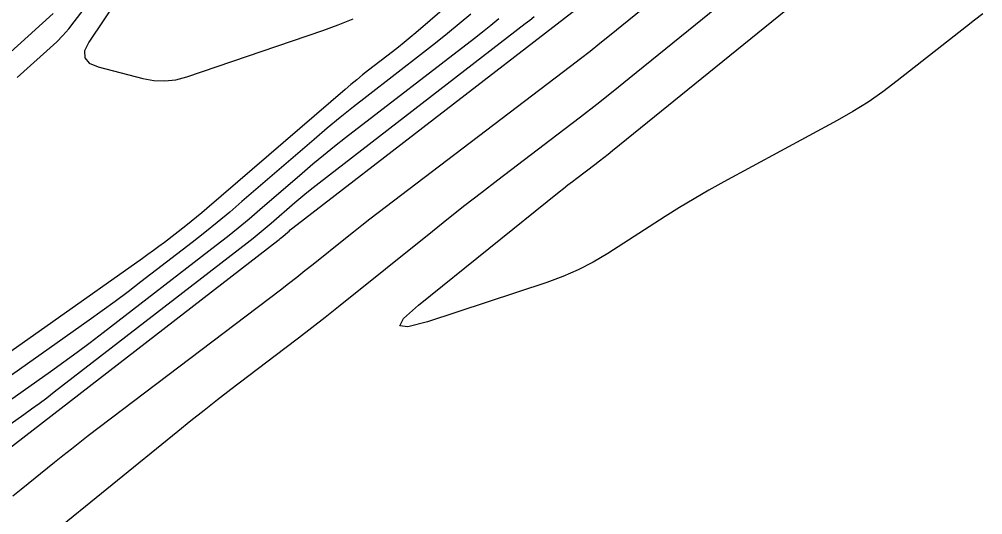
# Model space of a CAD drawing. Extents: x 1768942 to 1774819, y 723037 to 732099.
# Drawn here: x 1770685.06 to 1770734.94, y 724696.39 to 724722.04 of the extents above; entities that cross this region are included whole.
import ezdxf

# ---------------------------------------------------------------- set-up
doc = ezdxf.new("R2010")
doc.units = 0
doc.layers.add('R_Contours', color=7, linetype='Continuous')

msp = doc.modelspace()

# ---------------------------------------------------------------- linework, layer by layer
at = {"layer": 'R_Contours'}
for points in [[(1770684.958, 724719.023), (1770685.301, 724719.329), (1770686.666, 724720.557), (1770687, 724720.871), (1770687.318, 724721.2), (1770687.621, 724721.543), (1770687.908, 724721.9), (1770692.237, 724727.54)], [(1770710.278, 724725.38), (1770705.591, 724721.339), (1770705.293, 724721.086), (1770704.992, 724720.837), (1770704.687, 724720.592), (1770704.379, 724720.351), (1770703.141, 724719.395), (1770702.834, 724719.154), (1770702.529, 724718.909), (1770702.228, 724718.659), (1770701.93, 724718.406), (1770694.777, 724712.242), (1770694.508, 724712.013), (1770694.237, 724711.789), (1770693.962, 724711.567), (1770693.685, 724711.35), (1770692.57, 724710.487), (1770692.29, 724710.273), (1770692.007, 724710.063), (1770691.723, 724709.855), (1770691.436, 724709.65), (1770682.13, 724703.093)], [(1770734.943, 724722.321), (1770734.521, 724721.99), (1770734.1, 724721.659), (1770730.521, 724718.846), (1770729.773, 724718.283), (1770729.003, 724717.753), (1770728.212, 724717.257), (1770727.399, 724716.793), (1770721.54, 724713.614), (1770720.769, 724713.187), (1770720.005, 724712.745), (1770719.25, 724712.29), (1770718.504, 724711.821), (1770715.532, 724709.919), (1770714.777, 724709.468), (1770713.999, 724709.067), (1770713.197, 724708.716), (1770712.371, 724708.415), (1770706.191, 724706.38), (1770705.18, 724706.111), (1770704.764, 724706.165), (1770704.945, 724706.543), (1770705.722, 724707.244), (1770713.01, 724713.096), (1770713.239, 724713.278), (1770713.468, 724713.459), (1770713.699, 724713.638), (1770713.931, 724713.816), (1770714.861, 724714.523), (1770715.093, 724714.701), (1770715.324, 724714.881), (1770715.553, 724715.062), (1770715.78, 724715.246), (1770728.278, 724725.394)], [(1770686.468, 724695.187), (1770693.262, 724700.714), (1770693.945, 724701.265), (1770694.633, 724701.81), (1770695.324, 724702.35), (1770696.021, 724702.883), (1770698.816, 724705.006), (1770699.513, 724705.539), (1770700.206, 724706.077), (1770700.896, 724706.619), (1770701.582, 724707.166), (1770706.448, 724711.073), (1770707.289, 724711.744), (1770708.134, 724712.409), (1770708.984, 724713.069), (1770709.838, 724713.723), (1770713.262, 724716.328), (1770714.116, 724716.983), (1770714.964, 724717.644), (1770715.807, 724718.312), (1770716.645, 724718.987), (1770722.336, 724723.609)], [(1770684.727, 724697.372), (1770685.165, 724697.711), (1770686.888, 724699.112), (1770687.32, 724699.461), (1770687.755, 724699.806), (1770688.192, 724700.147), (1770688.633, 724700.484), (1770698.579, 724708.039), (1770699.006, 724708.365), (1770699.43, 724708.695), (1770699.852, 724709.027), (1770700.272, 724709.361), (1770701.948, 724710.706), (1770702.367, 724711.041), (1770702.789, 724711.373), (1770703.214, 724711.703), (1770703.64, 724712.029), (1770713.598, 724719.606), (1770714.109, 724719.997), (1770714.616, 724720.393), (1770715.12, 724720.792), (1770715.621, 724721.196), (1770717.619, 724722.818)], [(1770690.215, 724723.183), (1770688.658, 724720.856), (1770688.441, 724720.405), (1770688.45, 724720.04), (1770688.686, 724719.762), (1770689.148, 724719.569), (1770691.45, 724718.972), (1770692.024, 724718.865), (1770692.595, 724718.844), (1770693.163, 724718.908), (1770693.727, 724719.057), (1770700.776, 724721.458), (1770701.567, 724721.746), (1770702.344, 724722.064)], [(1770686.808, 724722.328), (1770682.545, 724718.492)], [(1770708.435, 724722.306), (1770707.833, 724721.795), (1770707.225, 724721.291), (1770706.611, 724720.797), (1770705.989, 724720.31), (1770703.058, 724718.046), (1770702.365, 724717.504), (1770701.679, 724716.952), (1770701.001, 724716.391), (1770700.331, 724715.821), (1770696.591, 724712.598), (1770695.955, 724712.057), (1770695.312, 724711.525), (1770694.662, 724711.001), (1770694.004, 724710.486), (1770691.361, 724708.441), (1770690.697, 724707.934), (1770690.028, 724707.434), (1770689.354, 724706.942), (1770688.674, 724706.457), (1770682.981, 724702.446)], [(1770684.329, 724699.67), (1770698.44, 724710.583), (1770698.507, 724710.635), (1770698.574, 724710.688), (1770698.639, 724710.743), (1770698.704, 724710.798), (1770698.962, 724711.02), (1770699.026, 724711.075), (1770699.092, 724711.129), (1770699.158, 724711.182), (1770699.225, 724711.235), (1770713.896, 724722.564)], [(1770683.695, 724700.455), (1770685.294, 724701.582), (1770685.692, 724701.866), (1770686.087, 724702.154), (1770686.479, 724702.447), (1770686.868, 724702.744), (1770696.851, 724710.464), (1770697.17, 724710.714), (1770697.485, 724710.969), (1770697.797, 724711.227), (1770698.106, 724711.49), (1770699.334, 724712.548), (1770699.643, 724712.811), (1770699.955, 724713.069), (1770700.271, 724713.323), (1770700.59, 724713.573), (1770711.26, 724721.812), (1770711.489, 724721.992), (1770711.715, 724722.174)], [(1770683.832, 724701.798), (1770686.682, 724703.807), (1770687.371, 724704.298), (1770688.055, 724704.798), (1770688.734, 724705.304), (1770689.407, 724705.819), (1770695.261, 724710.346), (1770695.832, 724710.794), (1770696.397, 724711.249), (1770696.956, 724711.711), (1770697.508, 724712.181), (1770699.707, 724714.076), (1770700.26, 724714.546), (1770700.819, 724715.009), (1770701.384, 724715.464), (1770701.955, 724715.911), (1770708.625, 724721.061), (1770709.05, 724721.394), (1770709.47, 724721.732), (1770709.886, 724722.077)]]:
    msp.add_lwpolyline(points, dxfattribs=at)

doc.saveas('drawing.dxf')
